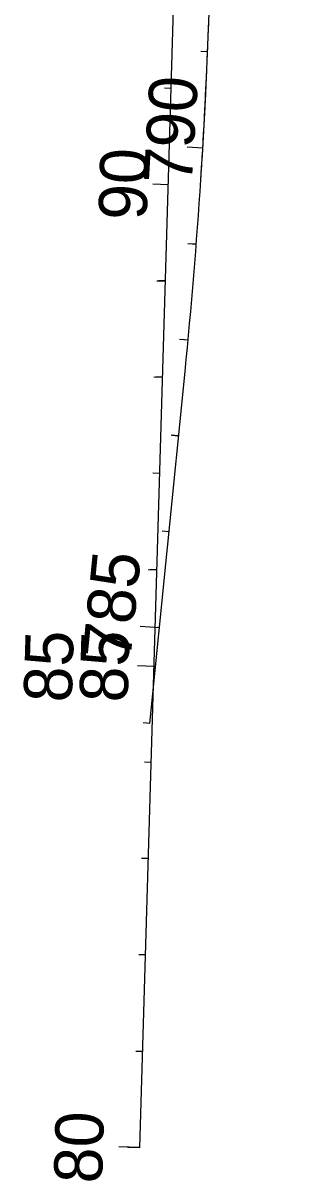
# Model space of a CAD drawing. Extents: x 448091 to 665917, y 1461380 to 1587607.
# Drawn here: x 556429 to 556719, y 1465058 to 1466260 of the extents above; entities that cross this region are included whole.
import ezdxf

# ---------------------------------------------------------------- set-up
doc = ezdxf.new("R2010")
doc.units = 0
for name, color, linetype in [('Barricade3', 7, 'Continuous'), ('Barricade4', 7, 'Continuous'), ('TextShtNo', 7, 'Continuous'), ('TextTitle', 7, 'Continuous')]:
    doc.layers.add(name, color=color, linetype=linetype)

msp = doc.modelspace()

# ---------------------------------------------------------------- linework, layer by layer
at = {"layer": 'Barricade3'}
for p, q in [((556620.4, 1466230.1), (556613.3, 1466230.4)), ((556582.7, 1466192.3), (556575.6, 1466192.5)), ((556615.3, 1466130.1), (556599.3, 1466131.1)), ((556579.6, 1466092.3), (556563.6, 1466092.8)), ((556608.9, 1466030.3), (556600, 1466031)), ((556608.6, 1466030.4), (556601.6, 1466031)), ((556567.6, 1465992.6), (556576.6, 1465992.4)), ((556576.8, 1465992.4), (556569.7, 1465992.6)), ((556600.3, 1465930.8), (556591.3, 1465931.5)), ((556600.2, 1465930.8), (556593.1, 1465931.5)), ((556564.7, 1465892.7), (556573.7, 1465892.4)), ((556573.8, 1465892.5), (556566.7, 1465892.7)), ((556590.5, 1465831.6), (556582.6, 1465832.2)), ((556590.3, 1465831.3), (556583.3, 1465832)), ((556570.8, 1465792.5), (556563.7, 1465792.7)), ((556580.4, 1465731.8), (556573.3, 1465732.5)), ((556558.8, 1465692.8), (556567.8, 1465692.5)), ((556567.9, 1465692.6), (556560.8, 1465692.8)), ((556570.5, 1465632.3), (556550.4, 1465633.8)), ((556570.5, 1465632.3), (556568.4, 1465632.5)), ((556547.7, 1465593), (556564.8, 1465592.5)), ((556560.6, 1465532.8), (556553.5, 1465533.5)), ((556562, 1465492.6), (556554.9, 1465492.9)), ((556559, 1465392.7), (556551.9, 1465392.9)), ((556556.1, 1465292.7), (556549, 1465292.9)), ((556546, 1465192.9), (556553, 1465192.7)), ((556550.2, 1465092.8), (556528.1, 1465093.5)), ((556537.1, 1465093.1), (556550, 1465092.8))]:
    msp.add_line(p, q, dxfattribs=at)
at = {"layer": 'Barricade4'}
for p, q in [((556550.2, 1465092.8), (556719.3, 1470812.9)), ((556560.6, 1465532.8), (556597, 1465898.5))]:
    msp.add_line(p, q, dxfattribs=at)
for start, end in [(356.2836, 358.9579), (354.3067, 358.3067)]:
    msp.add_arc((550895.7, 1466466.9), 5729.6, start, end, dxfattribs=at)
at = {"layer": 'TextShtNo'}
for p, q in [((556550.2, 1465092.8), (556719.3, 1470812.9)), ((556560.6, 1465532.8), (556597, 1465898.5))]:
    msp.add_line(p, q, dxfattribs=at)
for start, end in [(356.2836, 358.9579), (354.3067, 358.3067)]:
    msp.add_arc((550895.7, 1466466.9), 5729.6, start, end, dxfattribs=at)
at = {"layer": 'TextTitle'}
for p, q in [((556620.4, 1466230.1), (556613.3, 1466230.4)), ((556582.7, 1466192.3), (556575.6, 1466192.5)), ((556615.3, 1466130.1), (556599.3, 1466131.1)), ((556579.6, 1466092.3), (556563.6, 1466092.8)), ((556608.9, 1466030.3), (556600, 1466031)), ((556608.6, 1466030.4), (556601.6, 1466031)), ((556567.6, 1465992.6), (556576.6, 1465992.4)), ((556576.8, 1465992.4), (556569.7, 1465992.6)), ((556600.3, 1465930.8), (556591.3, 1465931.5)), ((556600.2, 1465930.8), (556593.1, 1465931.5)), ((556564.7, 1465892.7), (556573.7, 1465892.4)), ((556573.8, 1465892.5), (556566.7, 1465892.7)), ((556590.5, 1465831.6), (556582.6, 1465832.2)), ((556590.3, 1465831.3), (556583.3, 1465832)), ((556570.8, 1465792.5), (556563.7, 1465792.7)), ((556580.4, 1465731.8), (556573.3, 1465732.5)), ((556558.8, 1465692.8), (556567.8, 1465692.5)), ((556567.9, 1465692.6), (556560.8, 1465692.8)), ((556570.5, 1465632.3), (556550.4, 1465633.8)), ((556570.5, 1465632.3), (556568.4, 1465632.5)), ((556547.7, 1465593), (556564.8, 1465592.5)), ((556560.6, 1465532.8), (556553.5, 1465533.5)), ((556562, 1465492.6), (556554.9, 1465492.9)), ((556559, 1465392.7), (556551.9, 1465392.9)), ((556556.1, 1465292.7), (556549, 1465292.9)), ((556546, 1465192.9), (556553, 1465192.7)), ((556550.2, 1465092.8), (556528.1, 1465093.5)), ((556537.1, 1465093.1), (556550, 1465092.8))]:
    msp.add_line(p, q, dxfattribs=at)

# ---------------------------------------------------------------- texts
at = {"layer": 'Barricade3'}
for s, rotation, p in [('790', 86.6312, (556603.9, 1466092.1)), ('90', 88.3066, (556557.1, 1466055.1)), ('785', 84.3067, (556540.2, 1465597.8)), ('85', 88.3066, (556479.3, 1465554.4)), ('80', 88.3067, (556510.7, 1465055.1))]:
    msp.add_text(s, height=50, rotation=rotation, dxfattribs=at).set_placement(p)
at = {"layer": 'TextTitle'}
for s, rotation, p in [('790', 86.6312, (556603.9, 1466092.1)), ('90', 88.3066, (556557.1, 1466055.1)), ('785', 84.3067, (556540.2, 1465597.8)), ('85', 88.3066, (556537.3, 1465554.4)), ('80', 88.3067, (556510.7, 1465055.1))]:
    msp.add_text(s, height=50, rotation=rotation, dxfattribs=at).set_placement(p)

doc.saveas('drawing.dxf')
